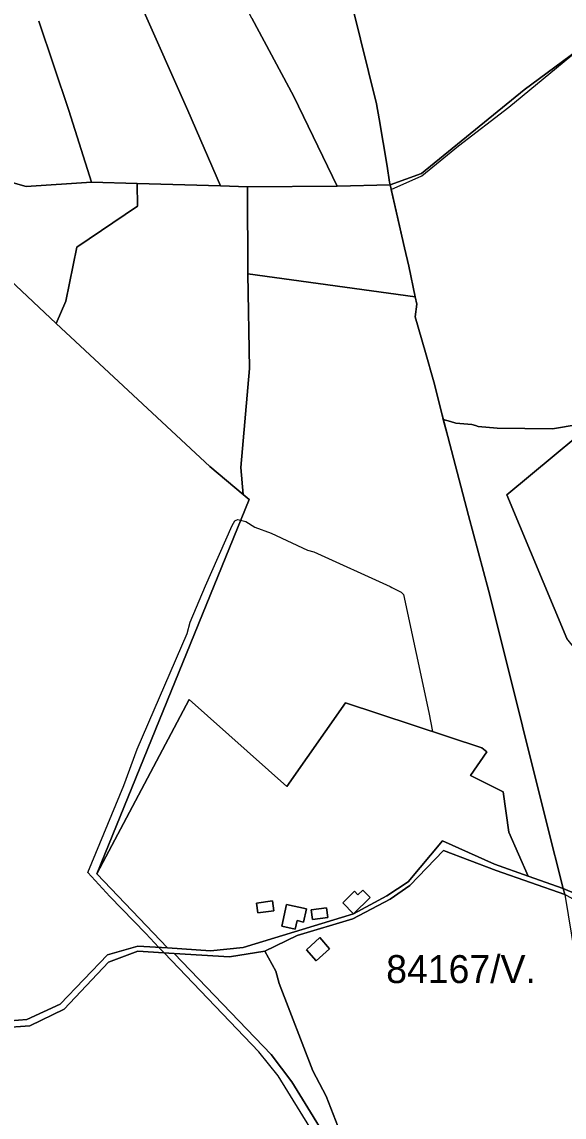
# Model space of a CAD drawing. Extents: x -477304 to -465429, y -1159113 to -1149210.
# Drawn here: x -470878 to -470587, y -1157575 to -1156987 of the extents above; entities that cross this region are included whole.
import ezdxf

# ---------------------------------------------------------------- set-up
doc = ezdxf.new("R2010")
doc.units = 0
for name, color, linetype in [('BPEJ_s', 7, 'Continuous'), ('ostatni_s', 7, 'Continuous'), ('PUPFL_s', 7, 'Continuous'), ('trav_porost_s', 7, 'Continuous')]:
    doc.layers.add(name, color=color, linetype=linetype)

msp = doc.modelspace()

# ---------------------------------------------------------------- linework, layer by layer
at = {"layer": 'BPEJ_s'}
for points in [[(-470661.39, -1157164.46), (-470666.93, -1157145.28), (-470666.1, -1157138.52), (-470666.91, -1157134.63), (-470670.33, -1157118.12), (-470672.72, -1157108.27), (-470679.83, -1157077), (-470663.38, -1157069.71), (-470643.68, -1157053.62), (-470616.74, -1157032.72), (-470579.94, -1157002.46), (-470557.02, -1157031.21), (-470546.97, -1157046.69), (-470532.29, -1157065.89), (-470531.11, -1157067.36), (-470529.88, -1157068.91), (-470478.21, -1157059.66), (-470475.08, -1157059.13), (-470412.86, -1157048.7), (-470346.52, -1157036.94), (-470334.66, -1157034.83), (-470335.1, -1157033.81), (-470340.15, -1157022.07), (-470382.21, -1156936.55)], [(-470693.14, -1157629.02), (-470740.36, -1157552.46), (-470750.78, -1157539.7), (-470801.52, -1157486.61), (-470804.38, -1157483.62), (-470811.47, -1157476.2), (-470830.75, -1157456.33), (-470842.51, -1157443.41), (-470823.3, -1157396.78), (-470816.07, -1157377.22), (-470789.27, -1157315.11), (-470787.57, -1157309.16), (-470779.49, -1157289.59), (-470765.03, -1157257.27), (-470763.75, -1157254.71), (-470762.87, -1157254.39), (-470762.05, -1157254.08), (-470760.59, -1157254.44), (-470757.8, -1157255.14), (-470753, -1157258.14), (-470744.18, -1157261.31), (-470724.62, -1157270.45), (-470721.22, -1157271.3), (-470680.38, -1157290.02), (-470679.39, -1157290.52), (-470674.43, -1157293), (-470673.15, -1157294.27), (-470659.54, -1157357.65), (-470657.56, -1157367.82), (-470631.15, -1157376.5), (-470628.55, -1157378.73), (-470637.3, -1157391.35), (-470619.66, -1157400.15), (-470616.61, -1157421.73), (-470606.24, -1157445.32), (-470592.41, -1157450.19), (-470587.46, -1157451.93), (-470596.25, -1157417.29), (-470622.39, -1157312.54), (-470627.64, -1157291.89), (-470638.38, -1157251.82), (-470649.46, -1157209.43), (-470651.83, -1157200.37), (-470652.48, -1157197.92), (-470657, -1157180.17), (-470661.39, -1157164.46), (-470666.93, -1157145.28), (-470666.1, -1157138.52), (-470666.91, -1157134.63), (-470670.33, -1157118.12), (-470672.72, -1157108.27), (-470679.83, -1157077), (-470663.38, -1157069.71), (-470643.68, -1157053.62), (-470616.74, -1157032.72), (-470579.94, -1157002.46)], [(-470579.57, -1157203.03), (-470593.18, -1157205.37), (-470622.96, -1157204.95), (-470633.17, -1157204.1), (-470634.65, -1157203.64), (-470636.57, -1157203.03), (-470640.82, -1157202.71), (-470645.08, -1157202.4), (-470648.04, -1157201.51), (-470651.83, -1157200.37), (-470652.48, -1157197.92), (-470657, -1157180.17), (-470661.39, -1157164.46)], [(-470606.24, -1157445.32), (-470592.41, -1157450.19), (-470587.46, -1157451.93), (-470596.25, -1157417.29), (-470622.39, -1157312.54), (-470627.64, -1157291.89), (-470638.38, -1157251.82), (-470649.46, -1157209.43), (-470651.83, -1157200.37), (-470648.04, -1157201.51), (-470645.08, -1157202.4), (-470640.82, -1157202.71), (-470636.57, -1157203.03), (-470634.65, -1157203.64), (-470633.17, -1157204.1), (-470622.96, -1157204.95), (-470593.18, -1157205.37), (-470579.57, -1157203.03)], [(-470693.14, -1157629.02), (-470740.36, -1157552.46), (-470750.78, -1157539.7), (-470801.52, -1157486.61), (-470804.38, -1157483.62), (-470811.47, -1157476.2), (-470830.75, -1157456.33), (-470842.51, -1157443.41), (-470823.3, -1157396.78), (-470816.07, -1157377.22), (-470789.27, -1157315.11), (-470787.57, -1157309.16), (-470779.49, -1157289.59), (-470765.03, -1157257.27), (-470763.75, -1157254.71), (-470762.87, -1157254.39), (-470762.05, -1157254.08), (-470760.59, -1157254.44), (-470757.8, -1157255.14), (-470753, -1157258.14), (-470744.18, -1157261.31), (-470724.62, -1157270.45), (-470721.22, -1157271.3), (-470680.38, -1157290.02), (-470679.39, -1157290.52), (-470674.43, -1157293), (-470673.15, -1157294.27), (-470659.54, -1157357.65), (-470657.56, -1157367.82), (-470631.15, -1157376.5), (-470628.55, -1157378.73), (-470637.3, -1157391.35), (-470619.66, -1157400.15), (-470616.61, -1157421.73), (-470606.24, -1157445.32)]]:
    msp.add_lwpolyline(points, dxfattribs=at)
at = {"layer": 'ostatni_s'}
for points in [[(-470888.71, -1157523.4), (-470875.29, -1157522.37), (-470857.42, -1157514.04), (-470832.01, -1157487.54), (-470815.67, -1157482.89), (-470799.88, -1157483.91), (-470776.71, -1157485.4), (-470759.16, -1157483.71), (-470700, -1157465.56), (-470682.05, -1157455.99), (-470670.75, -1157448.51), (-470652.26, -1157426.44), (-470624.3, -1157438.97), (-470606.24, -1157445.32), (-470587.46, -1157451.93), (-470586.63, -1157455.18), (-470623.43, -1157442.33), (-470651.79, -1157431.55), (-470669.73, -1157450.45), (-470680.38, -1157457.72), (-470700.37, -1157468.28), (-470730.25, -1157477.23), (-470747.6, -1157485.71), (-470766.49, -1157488.63), (-470796.29, -1157486.95), (-470815.69, -1157485.69), (-470831.39, -1157491.55), (-470855.26, -1157516.81), (-470873.56, -1157525.61), (-470888.77, -1157526.84)], [(-470471.1, -1157592.86), (-470495.79, -1157511.61), (-470541.6, -1157500.7), (-470565.87, -1157466.83), (-470586.63, -1157455.18), (-470587.46, -1157451.93), (-470520.62, -1157480.36), (-470493.17, -1157510.22), (-470467.8, -1157593.84)]]:
    msp.add_lwpolyline(points, dxfattribs=at)
for points in [[(-470699.48, -1157453.51), (-470697.61, -1157455.41), (-470694.98, -1157452.81), (-470691.08, -1157456.76), (-470700, -1157465.56), (-470705.77, -1157459.71)], [(-470742.82, -1157464.02), (-470751.32, -1157465.07), (-470752.08, -1157459.84), (-470743.52, -1157458.7)], [(-470725.22, -1157462.93), (-470726.76, -1157469.99), (-470730.29, -1157469.22), (-470731.31, -1157473.84), (-470738.41, -1157472.27), (-470735.87, -1157460.61)], [(-470722.02, -1157468.59), (-470722.72, -1157463.39), (-470714.53, -1157462.29), (-470713.83, -1157467.48)], [(-470712.85, -1157484.35), (-470719.96, -1157490.87), (-470725.24, -1157484.9), (-470718.07, -1157478.24)]]:
    msp.add_lwpolyline(points, close=True, dxfattribs=at)
at = {"layer": 'PUPFL_s'}
for points in [[(-470682, -1157064.52), (-470680.67, -1157073.06), (-470680.4, -1157074.52), (-470708.84, -1157075.26), (-470731.97, -1157027.06), (-470754.51, -1156984.97), (-470803.02, -1156894.61), (-470831.18, -1156842.78)], [(-470837.95, -1156923.96), (-470788.91, -1157034.56), (-470771.43, -1157074.99), (-470816.01, -1157073.77), (-470840.63, -1157073.1), (-470852.74, -1157034.5), (-470868.9, -1156986.68)], [(-470754.51, -1156984.97), (-470731.97, -1157027.06), (-470708.84, -1157075.26), (-470756.87, -1157075.45), (-470771.43, -1157074.99), (-470788.91, -1157034.56), (-470837.95, -1156923.96)], [(-470509.57, -1156955.48), (-470575.61, -1156999.08), (-470608.45, -1157023.53), (-470663.56, -1157068.29), (-470680.4, -1157074.52), (-470680.67, -1157073.06), (-470682, -1157064.52), (-470686.31, -1157038.97), (-470687.64, -1157030.91), (-470700.64, -1156979.02)], [(-470868.9, -1156986.68), (-470852.74, -1157034.5), (-470840.63, -1157073.1), (-470875.56, -1157075.32), (-470908.78, -1157066.01), (-470920.24, -1157010.77), (-470931.25, -1156957.72)], [(-470700.64, -1156979.02), (-470687.64, -1157030.91), (-470686.31, -1157038.97), (-470682, -1157064.52)], [(-470520.62, -1157480.36), (-470587.46, -1157451.93), (-470596.25, -1157417.29), (-470622.39, -1157312.54), (-470627.64, -1157291.89), (-470638.38, -1157251.82), (-470649.46, -1157209.43), (-470652.48, -1157197.92), (-470657, -1157180.17), (-470661.39, -1157164.46), (-470666.93, -1157145.28), (-470666.1, -1157138.52), (-470666.91, -1157134.63), (-470670.33, -1157118.12), (-470672.72, -1157108.27), (-470680.4, -1157074.52), (-470663.56, -1157068.29), (-470608.45, -1157023.53), (-470575.61, -1156999.08)], [(-470958.6, -1157055.74), (-470859.49, -1157148.84), (-470777.05, -1157225.63), (-470759.21, -1157240.65), (-470756.06, -1157243.3), (-470837.71, -1157444.09), (-470799.88, -1157483.91), (-470815.67, -1157482.89), (-470832.01, -1157487.54), (-470857.42, -1157514.04), (-470875.29, -1157522.37), (-470888.71, -1157523.4)], [(-470555.29, -1157189), (-470617.79, -1157240.8), (-470585.54, -1157317.95)], [(-470888.77, -1157526.84), (-470873.56, -1157525.61), (-470855.26, -1157516.81), (-470831.39, -1157491.55), (-470815.69, -1157485.69), (-470796.29, -1157486.95), (-470744.24, -1157541.08), (-470733.12, -1157555.79), (-470617.41, -1157743.87), (-470638.9, -1157780.51), (-470662.85, -1157822.85), (-470735.39, -1157788.14), (-470815.7, -1157766.33), (-470857.89, -1157765.99), (-470881.12, -1157758.63)], [(-470617.41, -1157743.87), (-470733.12, -1157555.79), (-470744.24, -1157541.08), (-470796.29, -1157486.95), (-470766.49, -1157488.63), (-470747.6, -1157485.71), (-470741.7, -1157496.4), (-470739.92, -1157502.99), (-470721.9, -1157549.78), (-470714.65, -1157563.47), (-470707.23, -1157582.69)]]:
    msp.add_lwpolyline(points, dxfattribs=at)
for points in [[(-470859.49, -1157148.84), (-470958.6, -1157055.74), (-470908.78, -1157066.01), (-470875.56, -1157075.32), (-470840.63, -1157073.1), (-470816.01, -1157073.77), (-470815.91, -1157085.9), (-470848.5, -1157107.87), (-470854.31, -1157136.83)], [(-470815.91, -1157085.9), (-470816.01, -1157073.77), (-470771.43, -1157074.99), (-470756.87, -1157075.45), (-470756.73, -1157122.19), (-470755.88, -1157173.01), (-470760.39, -1157226.07), (-470759.21, -1157240.65), (-470777.05, -1157225.63), (-470859.49, -1157148.84), (-470854.31, -1157136.83), (-470848.5, -1157107.87)], [(-470672.72, -1157108.27), (-470670.33, -1157118.12), (-470666.91, -1157134.63), (-470756.73, -1157122.19), (-470756.87, -1157075.45), (-470708.84, -1157075.26), (-470680.4, -1157074.52)], [(-470619.66, -1157400.15), (-470637.3, -1157391.35), (-470628.55, -1157378.73), (-470631.15, -1157376.5), (-470704.25, -1157352.47), (-470735.74, -1157397.27), (-470788.18, -1157350.53), (-470837.71, -1157444.09), (-470756.06, -1157243.3), (-470759.21, -1157240.65), (-470760.39, -1157226.07), (-470755.88, -1157173.01), (-470756.73, -1157122.19), (-470666.91, -1157134.63), (-470666.1, -1157138.52), (-470666.93, -1157145.28), (-470661.39, -1157164.46), (-470657, -1157180.17), (-470652.48, -1157197.92), (-470649.46, -1157209.43), (-470638.38, -1157251.82), (-470627.64, -1157291.89), (-470622.39, -1157312.54), (-470596.25, -1157417.29), (-470587.46, -1157451.93), (-470606.24, -1157445.32), (-470616.61, -1157421.73)]]:
    msp.add_lwpolyline(points, close=True, dxfattribs=at)
at = {"layer": 'trav_porost_s'}
for points in [[(-470550.2, -1157376.95), (-470560.16, -1157349.75), (-470585.54, -1157317.95), (-470617.79, -1157240.8), (-470555.29, -1157189), (-470510.65, -1157276.42), (-470504.27, -1157289.34)], [(-470759.16, -1157483.71), (-470776.71, -1157485.4), (-470799.88, -1157483.91), (-470837.71, -1157444.09), (-470788.18, -1157350.53), (-470735.74, -1157397.27), (-470704.25, -1157352.47), (-470631.15, -1157376.5), (-470628.55, -1157378.73), (-470637.3, -1157391.35), (-470619.66, -1157400.15), (-470616.61, -1157421.73), (-470606.24, -1157445.32), (-470624.3, -1157438.97), (-470652.26, -1157426.44), (-470670.75, -1157448.51), (-470682.05, -1157455.99), (-470700, -1157465.56), (-470691.08, -1157456.76), (-470694.98, -1157452.81), (-470697.61, -1157455.41), (-470699.48, -1157453.51), (-470705.77, -1157459.71), (-470700, -1157465.56)], [(-470707.23, -1157582.69), (-470714.65, -1157563.47), (-470721.9, -1157549.78), (-470739.92, -1157502.99), (-470741.7, -1157496.4), (-470747.6, -1157485.71), (-470730.25, -1157477.23), (-470700.37, -1157468.28), (-470680.38, -1157457.72), (-470669.73, -1157450.45), (-470651.79, -1157431.55), (-470623.43, -1157442.33), (-470586.63, -1157455.18), (-470572.21, -1157543.49), (-470571.26, -1157548.95), (-470569.65, -1157589.72), (-470571.64, -1157608.47), (-470577.46, -1157624.19), (-470601.07, -1157630.87), (-470619.81, -1157645.92), (-470645.81, -1157637.07), (-470646.13, -1157632.05), (-470677.11, -1157629.87), (-470696.61, -1157599.68)], [(-470743.52, -1157458.7), (-470752.08, -1157459.84), (-470751.32, -1157465.07), (-470742.82, -1157464.02)], [(-470730.29, -1157469.22), (-470726.76, -1157469.99), (-470725.22, -1157462.93), (-470735.87, -1157460.61), (-470738.41, -1157472.27), (-470731.31, -1157473.84)], [(-470722.72, -1157463.39), (-470722.02, -1157468.59), (-470713.83, -1157467.48), (-470714.53, -1157462.29)], [(-470719.96, -1157490.87), (-470712.85, -1157484.35), (-470718.07, -1157478.24), (-470725.24, -1157484.9)]]:
    msp.add_lwpolyline(points, close=True, dxfattribs=at)

# ---------------------------------------------------------------- texts
at = {"layer": 'BPEJ_s'}
msp.add_text('84167/V.', height=15, dxfattribs=at).set_placement((-470682.48, -1157502.75))

doc.saveas('drawing.dxf')
